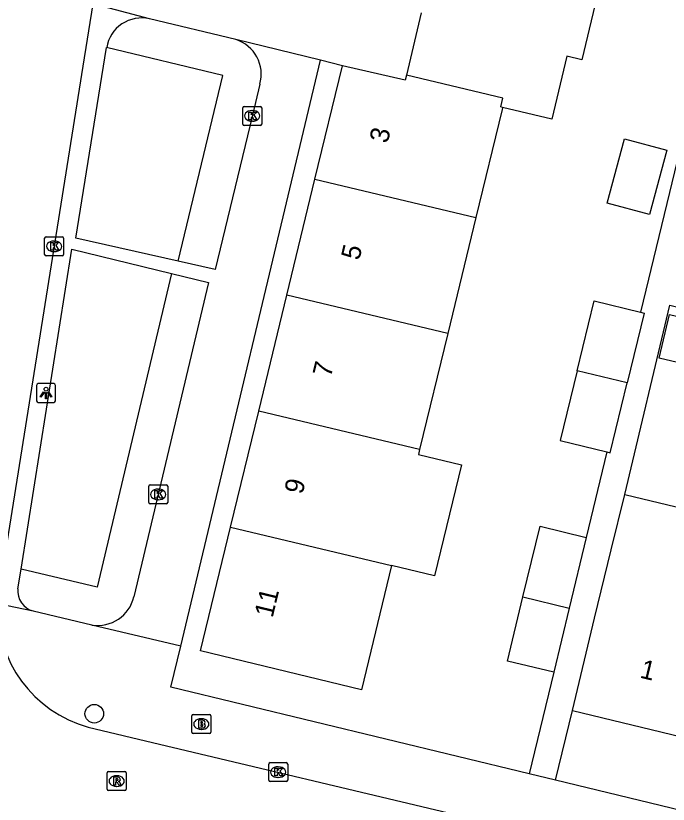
# Model space of a CAD drawing. Extents: x 162812 to 163818, y 381639 to 382470.
# Drawn here: x 163117.86 to 163152.2, y 382374.45 to 382415.94 of the extents above; entities that cross this region are included whole.
import ezdxf

# ---------------------------------------------------------------- set-up
doc = ezdxf.new("R2010")
doc.units = 0
for name, color, linetype in [('IMGEO_Boom', 7, 'Continuous'), ('IMGEO_Brandkraan', 7, 'Continuous'), ('IMGEO_Groenvoorziening', 7, 'Continuous'), ('IMGEO_Kolk', 7, 'Continuous'), ('IMGEO_Lichtpunt', 7, 'Continuous'), ('IMGEO_Pand', 7, 'Continuous'), ('IMGEO_Pand_nummerreeks', 7, 'Continuous'), ('IMGEO_Rijbaan_lokaal_gesloten', 7, 'Continuous'), ('IMGEO_Rijbaan_lokaal_open', 7, 'Continuous'), ('IMGEO_Rioolput', 7, 'Continuous'), ('IMGEO_Voetpad_open', 7, 'Continuous')]:
    doc.layers.add(name, color=color, linetype=linetype)

msp = doc.modelspace()

# ---------------------------------------------------------------- linework, layer by layer
at = {"layer": 'IMGEO_Boom'}
msp.add_circle((163121.987, 382379.213), 0.489, dxfattribs=at)
at = {"layer": 'IMGEO_Brandkraan'}
for p, q in [((163127.124, 382378.244), (163127.124, 382379.096)), ((163127.199, 382379.17), (163128.051, 382379.17)), ((163127.612, 382378.95), (163127.637, 382378.95)), ((163128.125, 382379.096), (163128.125, 382378.244)), ((163128.051, 382378.17), (163127.199, 382378.17)), ((163127.635, 382378.39), (163127.61, 382378.39))]:
    msp.add_line(p, q, dxfattribs=at)
for points in [[(163127.124, 382378.244), (163127.124, 382379.096)], [(163127.199, 382379.17), (163128.051, 382379.17)], [(163128.125, 382379.096), (163128.125, 382378.244)], [(163127.472, 382378.87), (163127.472, 382378.47), (163127.685, 382378.47)], [(163127.703, 382378.87), (163127.472, 382378.87)], [(163127.651, 382378.789), (163127.597, 382378.789), (163127.597, 382378.713)], [(163127.597, 382378.713), (163127.65, 382378.713)], [(163127.659, 382378.637), (163127.597, 382378.637), (163127.597, 382378.556)], [(163127.597, 382378.556), (163127.659, 382378.556)], [(163128.051, 382378.17), (163127.199, 382378.17)]]:
    msp.add_lwpolyline(points, dxfattribs=at)
for centre, radius, start, end in [((163127.201, 382379.094), 0.0765, 91.552, 178.448), ((163127.201, 382379.094), 0.0765, 91.552, 178.448), ((163128.049, 382379.094), 0.0765, 1.552, 88.448), ((163128.049, 382379.094), 0.0765, 1.552, 88.448), ((163127.652, 382378.751), 0.0379, 267.8285, 90.9355), ((163127.66, 382378.596), 0.0404, 269.8759, 90.5077), ((163127.691, 382378.721), 0.251, 268.6676, 293.5347), ((163127.707, 382378.725), 0.145, 59.4692, 91.5367), ((163127.732, 382378.772), 0.0922, 285.5137, 58.1501), ((163127.737, 382378.58), 0.105, 301.3115, 78.989), ((163127.201, 382378.246), 0.0765, 181.552, 268.448), ((163127.201, 382378.246), 0.0765, 181.552, 268.448), ((163128.049, 382378.246), 0.0765, 271.552, 358.448), ((163128.049, 382378.246), 0.0765, 271.552, 358.448)]:
    msp.add_arc(centre, radius, start, end, dxfattribs=at)
for centre, major_axis, ratio, start_param, end_param in [((163127.611, 382378.67), (-0.387, 0.002), 0.722429, 4.712389, 7.853982), ((163127.636, 382378.67), (-0.39, 0.002), 0.717154, 1.570796, 4.712389)]:
    msp.add_ellipse(centre, major_axis=major_axis, ratio=ratio, start_param=start_param, end_param=end_param, dxfattribs=at)
at = {"layer": 'IMGEO_Groenvoorziening'}
for points in [[(163126.402, 382403.029), (163128.757, 382412.797), (163122.641, 382414.27)], [(163126.053, 382402.379), (163122.14, 382385.87), (163118.132, 382386.827)]]:
    msp.add_lwpolyline(points, dxfattribs=at)
at = {"layer": 'IMGEO_Kolk'}
for p, q in [((163129.802, 382410.248), (163129.802, 382411.1)), ((163129.877, 382411.174), (163130.729, 382411.174)), ((163130.29, 382410.954), (163130.315, 382410.954)), ((163130.803, 382411.1), (163130.803, 382410.248)), ((163130.729, 382410.174), (163129.877, 382410.174)), ((163130.313, 382410.394), (163130.288, 382410.394)), ((163119.374, 382403.384), (163119.374, 382404.236)), ((163119.449, 382404.31), (163120.301, 382404.31)), ((163120.375, 382404.236), (163120.375, 382403.384)), ((163119.862, 382404.09), (163119.887, 382404.09)), ((163119.885, 382403.53), (163119.86, 382403.53)), ((163120.301, 382403.31), (163119.449, 382403.31)), ((163124.853, 382390.329), (163124.853, 382391.181)), ((163124.928, 382391.255), (163125.78, 382391.255)), ((163125.341, 382391.035), (163125.366, 382391.035)), ((163125.854, 382391.181), (163125.854, 382390.329)), ((163125.78, 382390.255), (163124.928, 382390.255)), ((163125.364, 382390.475), (163125.339, 382390.475)), ((163131.17, 382375.714), (163131.17, 382376.566)), ((163131.245, 382376.64), (163132.097, 382376.64)), ((163131.658, 382376.42), (163131.683, 382376.42)), ((163132.171, 382376.566), (163132.171, 382375.714)), ((163132.097, 382375.64), (163131.245, 382375.64)), ((163131.681, 382375.86), (163131.656, 382375.86))]:
    msp.add_line(p, q, dxfattribs=at)
for points in [[(163129.802, 382410.248), (163129.802, 382411.1)], [(163129.877, 382411.174), (163130.729, 382411.174)], [(163130.123, 382410.874), (163130.246, 382410.874), (163130.246, 382410.723), (163130.376, 382410.874), (163130.54, 382410.874), (163130.394, 382410.723), (163130.547, 382410.474), (163130.395, 382410.474), (163130.31, 382410.638), (163130.246, 382410.571), (163130.246, 382410.474), (163130.123, 382410.474), (163130.123, 382410.874)], [(163130.803, 382411.1), (163130.803, 382410.248)], [(163130.729, 382410.174), (163129.877, 382410.174)], [(163119.374, 382403.384), (163119.374, 382404.236)], [(163119.449, 382404.31), (163120.301, 382404.31)], [(163120.375, 382404.236), (163120.375, 382403.384)], [(163119.695, 382404.01), (163119.818, 382404.01), (163119.818, 382403.859), (163119.948, 382404.01), (163120.112, 382404.01), (163119.966, 382403.859), (163120.119, 382403.61), (163119.967, 382403.61), (163119.882, 382403.774), (163119.818, 382403.707), (163119.818, 382403.61), (163119.695, 382403.61), (163119.695, 382404.01)], [(163120.301, 382403.31), (163119.449, 382403.31)], [(163124.853, 382390.329), (163124.853, 382391.181)], [(163124.928, 382391.255), (163125.78, 382391.255)], [(163125.174, 382390.955), (163125.297, 382390.955), (163125.297, 382390.804), (163125.427, 382390.955), (163125.591, 382390.955), (163125.445, 382390.804), (163125.598, 382390.555), (163125.446, 382390.555), (163125.361, 382390.719), (163125.297, 382390.652), (163125.297, 382390.555), (163125.174, 382390.555), (163125.174, 382390.955)], [(163125.854, 382391.181), (163125.854, 382390.329)], [(163125.78, 382390.255), (163124.928, 382390.255)], [(163131.17, 382375.714), (163131.17, 382376.566)], [(163131.245, 382376.64), (163132.097, 382376.64)], [(163132.171, 382376.566), (163132.171, 382375.714)], [(163131.491, 382376.34), (163131.614, 382376.34), (163131.614, 382376.189), (163131.744, 382376.34), (163131.908, 382376.34), (163131.762, 382376.189), (163131.915, 382375.94), (163131.763, 382375.94), (163131.678, 382376.104), (163131.614, 382376.037), (163131.614, 382375.94), (163131.491, 382375.94), (163131.491, 382376.34)], [(163132.097, 382375.64), (163131.245, 382375.64)]]:
    msp.add_lwpolyline(points, dxfattribs=at)
for centre, start, end in [((163129.879, 382411.098), 91.552, 178.448), ((163129.879, 382411.098), 91.552, 178.448), ((163130.727, 382411.098), 1.552, 88.448), ((163130.727, 382411.098), 1.552, 88.448), ((163129.879, 382410.25), 181.552, 268.448), ((163129.879, 382410.25), 181.552, 268.448), ((163130.727, 382410.25), 271.552, 358.448), ((163130.727, 382410.25), 271.552, 358.448), ((163119.451, 382404.234), 91.552, 178.448), ((163119.451, 382404.234), 91.552, 178.448), ((163120.299, 382404.234), 1.552, 88.448), ((163120.299, 382404.234), 1.552, 88.448), ((163119.451, 382403.386), 181.552, 268.448), ((163119.451, 382403.386), 181.552, 268.448), ((163120.299, 382403.386), 271.552, 358.448), ((163120.299, 382403.386), 271.552, 358.448), ((163124.93, 382391.179), 91.552, 178.448), ((163124.93, 382391.179), 91.552, 178.448), ((163125.778, 382391.179), 1.552, 88.448), ((163125.778, 382391.179), 1.552, 88.448), ((163124.93, 382390.331), 181.552, 268.448), ((163124.93, 382390.331), 181.552, 268.448), ((163125.778, 382390.331), 271.552, 358.448), ((163125.778, 382390.331), 271.552, 358.448), ((163131.247, 382376.564), 91.552, 178.448), ((163131.247, 382376.564), 91.552, 178.448), ((163132.095, 382376.564), 1.552, 88.448), ((163132.095, 382376.564), 1.552, 88.448), ((163131.247, 382375.716), 181.552, 268.448), ((163131.247, 382375.716), 181.552, 268.448), ((163132.095, 382375.716), 271.552, 358.448), ((163132.095, 382375.716), 271.552, 358.448)]:
    msp.add_arc(centre, 0.0765, start, end, dxfattribs=at)
for centre, major_axis, ratio, start_param, end_param in [((163130.289, 382410.674), (-0.387, 0.002), 0.722429, 4.712389, 7.853982), ((163130.314, 382410.674), (-0.39, 0.002), 0.717154, 1.570796, 4.712389), ((163119.861, 382403.81), (-0.387, 0.002), 0.722429, 4.712389, 7.853982), ((163119.886, 382403.81), (-0.39, 0.002), 0.717154, 1.570796, 4.712389), ((163125.34, 382390.755), (-0.387, 0.002), 0.722429, 4.712389, 7.853982), ((163125.365, 382390.755), (-0.39, 0.002), 0.717154, 1.570796, 4.712389), ((163131.657, 382376.14), (-0.387, 0.002), 0.722429, 4.712389, 7.853982), ((163131.682, 382376.14), (-0.39, 0.002), 0.717154, 1.570796, 4.712389)]:
    msp.add_ellipse(centre, major_axis=major_axis, ratio=ratio, start_param=start_param, end_param=end_param, dxfattribs=at)
at = {"layer": 'IMGEO_Lichtpunt'}
for p, q in [((163118.95, 382396.494), (163118.95, 382395.687)), ((163118.95, 382396.494), (163118.95, 382395.687)), ((163119.852, 382396.589), (163119.044, 382396.589)), ((163119.852, 382396.589), (163119.044, 382396.589)), ((163119.946, 382395.687), (163119.946, 382396.494)), ((163119.946, 382395.687), (163119.946, 382396.494)), ((163119.044, 382395.593), (163119.852, 382395.593)), ((163119.044, 382395.593), (163119.852, 382395.593))]:
    msp.add_line(p, q, dxfattribs=at)
for points in [[(163119.324, 382396.158), (163119.363, 382396.13), (163119.175, 382395.868), (163119.137, 382395.895), (163119.324, 382396.158)], [(163119.426, 382396.11), (163119.473, 382396.11), (163119.473, 382395.788), (163119.426, 382395.788), (163119.426, 382396.11)], [(163119.536, 382396.13), (163119.574, 382396.157), (163119.761, 382395.895), (163119.722, 382395.867), (163119.536, 382396.13)]]:
    msp.add_lwpolyline(points, dxfattribs=at)
msp.add_circle((163119.449, 382396.292), 0.0994, dxfattribs=at)
for centre, start, end in [((163119.044, 382396.494), 90, 180), ((163119.044, 382396.494), 90, 180), ((163119.852, 382396.494), 0, 90), ((163119.852, 382396.494), 0, 90), ((163119.044, 382395.687), 180, 270), ((163119.044, 382395.687), 180, 270), ((163119.852, 382395.687), 270, 0), ((163119.852, 382395.687), 270, 360)]:
    msp.add_arc(centre, 0.0946, start, end, dxfattribs=at)
at = {"layer": 'IMGEO_Pand'}
for points in [[(163149.329, 382420.611), (163147.662, 382413.632), (163146.859, 382413.824), (163146.067, 382410.506), (163143.482, 382411.123)], [(163139.203, 382416.099), (163138.42, 382412.816)], [(163133.604, 382407.349), (163135.05, 382413.314)], [(163138.42, 382412.816), (163138.358, 382412.558), (163135.05, 382413.314)], [(163143.482, 382411.123), (163143.386, 382411.146), (163143.496, 382411.608), (163138.42, 382412.816)], [(163143.482, 382411.123), (163143.457, 382411.02), (163142.076, 382405.325)], [(163149.903, 382409.472), (163152.135, 382408.866), (163151.217, 382405.482), (163148.985, 382406.087), (163149.903, 382409.472)], [(163132.124, 382401.244), (163133.604, 382407.349)], [(163133.604, 382407.349), (163142.076, 382405.325)], [(163142.076, 382405.325), (163140.596, 382399.221)], [(163130.644, 382395.139), (163132.124, 382401.244)], [(163140.596, 382399.221), (163132.124, 382401.244)], [(163147.41, 382397.263), (163148.301, 382400.939), (163150.747, 382400.346)], [(163150.747, 382400.346), (163150.928, 382400.302), (163150.037, 382396.626)], [(163157.899, 382396.467), (163151.722, 382397.923), (163152.264, 382400.229), (163158.454, 382398.77)], [(163140.596, 382399.221), (163139.116, 382393.116)], [(163147.41, 382397.263), (163146.519, 382393.588), (163148.974, 382392.993)], [(163150.037, 382396.626), (163147.41, 382397.263)], [(163148.974, 382392.993), (163149.146, 382392.951), (163150.037, 382396.626)], [(163129.164, 382389.034), (163130.644, 382395.139)], [(163139.116, 382393.116), (163130.644, 382395.139)], [(163139.116, 382393.116), (163139.052, 382392.854), (163141.321, 382392.304), (163139.907, 382386.469), (163137.636, 382387.011)], [(163147.155, 382379.375), (163148.327, 382384.236), (163149.207, 382387.843), (163149.914, 382390.759)], [(163149.914, 382390.759), (163156.134, 382389.252), (163156.035, 382388.825)], [(163137.636, 382387.011), (163136.051, 382380.474), (163127.586, 382382.526), (163129.164, 382389.034)], [(163129.164, 382389.034), (163137.636, 382387.011)], [(163144.555, 382385.359), (163145.453, 382389.081), (163147.89, 382388.493)], [(163147.89, 382388.493), (163146.994, 382384.776)], [(163146.179, 382381.398), (163143.742, 382381.986), (163144.555, 382385.359)], [(163144.555, 382385.359), (163146.994, 382384.776)], [(163146.994, 382384.776), (163146.179, 382381.398)], [(163147.155, 382379.375), (163153.412, 382377.866)]]:
    msp.add_lwpolyline(points, dxfattribs=at)
at = {"layer": 'IMGEO_Rijbaan_lokaal_gesloten'}
msp.add_lwpolyline([(163121.918, 382416.569), (163121.392, 382413.294), (163116.931, 382385.451)], dxfattribs=at)
at = {"layer": 'IMGEO_Rijbaan_lokaal_open'}
msp.add_lwpolyline([(163121.666, 382378.511), (163125.42, 382377.618), (163140.637, 382374), (163144.294, 382373.123), (163202.931, 382358.934)], dxfattribs=at)
msp.add_arc((163123.419, 382384.792), 6.521, 178.2074, 254.4074, dxfattribs=at)
at = {"layer": 'IMGEO_Rioolput'}
for p, q in [((163122.667, 382375.244), (163122.667, 382376.096)), ((163122.742, 382376.17), (163123.594, 382376.17)), ((163123.668, 382376.096), (163123.668, 382375.244)), ((163123.155, 382375.95), (163123.18, 382375.95)), ((163123.594, 382375.17), (163122.742, 382375.17)), ((163123.178, 382375.39), (163123.153, 382375.39))]:
    msp.add_line(p, q, dxfattribs=at)
for points in [[(163122.667, 382375.244), (163122.667, 382376.096)], [(163122.742, 382376.17), (163123.594, 382376.17)], [(163123.668, 382376.096), (163123.668, 382375.244)], [(163123.256, 382375.868), (163123.004, 382375.87), (163123.004, 382375.47)], [(163123.004, 382375.47), (163123.128, 382375.47), (163123.128, 382375.632), (163123.139, 382375.632)], [(163123.182, 382375.789), (163123.128, 382375.789), (163123.128, 382375.708)], [(163123.128, 382375.708), (163123.18, 382375.708)], [(163123.186, 382375.603), (163123.257, 382375.47), (163123.397, 382375.47), (163123.332, 382375.596)], [(163123.594, 382375.17), (163122.742, 382375.17)]]:
    msp.add_lwpolyline(points, dxfattribs=at)
for centre, radius, start, end in [((163122.744, 382376.094), 0.0765, 91.552, 178.448), ((163122.744, 382376.094), 0.0765, 91.552, 178.448), ((163123.592, 382376.094), 0.0765, 1.552, 88.448), ((163123.592, 382376.094), 0.0765, 1.552, 88.448), ((163123.138, 382375.579), 0.0533, 26.0293, 88.6989), ((163123.164, 382375.897), 0.19, 274.7715, 282.9687), ((163123.188, 382375.693), 0.0964, 77.0061, 93.1865), ((163123.202, 382375.75), 0.0378, 276.6634, 79.6772), ((163123.255, 382375.758), 0.109, 350.3612, 89.416), ((163123.253, 382375.758), 0.112, 277.5842, 350.9817), ((163123.237, 382375.543), 0.108, 29.5134, 73.7905), ((163122.744, 382375.246), 0.0765, 181.552, 268.448), ((163122.744, 382375.246), 0.0765, 181.552, 268.448), ((163123.592, 382375.246), 0.0765, 271.552, 358.448), ((163123.592, 382375.246), 0.0765, 271.552, 358.448)]:
    msp.add_arc(centre, radius, start, end, dxfattribs=at)
for centre, major_axis, ratio, start_param, end_param in [((163123.154, 382375.67), (-0.387, 0.002), 0.722429, 4.712389, 7.853982), ((163123.179, 382375.67), (-0.39, 0.002), 0.717154, 1.570796, 4.712389)]:
    msp.add_ellipse(centre, major_axis=major_axis, ratio=ratio, start_param=start_param, end_param=end_param, dxfattribs=at)
at = {"layer": 'IMGEO_Voetpad_open'}
for points in [[(163124.899, 382415.784), (163121.918, 382416.569)], [(163129.439, 382414.69), (163124.899, 382415.784)], [(163133.892, 382413.61), (163129.439, 382414.69)], [(163126.402, 382403.029), (163121.018, 382404.24), (163122.641, 382414.27)], [(163126.539, 382382.771), (163133.892, 382413.61)], [(163135.05, 382413.314), (163133.892, 382413.61)], [(163130.7, 382412.34), (163130.31, 382410.706), (163128.353, 382402.59), (163126.402, 382403.029)], [(163153.986, 382408.715), (163152.807, 382408.895), (163150.747, 382400.346)], [(163118.132, 382386.827), (163120.807, 382403.654), (163126.053, 382402.379)], [(163126.053, 382402.379), (163127.996, 382401.907), (163124.076, 382385.368)], [(163149.914, 382390.759), (163152.292, 382400.721), (163195.345, 382390.145), (163192.942, 382380.207)], [(163148.974, 382392.993), (163147.89, 382388.493)], [(163117.966, 382385.784), (163118.132, 382386.827)], [(163118.769, 382384.619), (163116.901, 382384.996)], [(163121.862, 382383.88), (163118.769, 382384.619)], [(163126.539, 382382.771), (163121.862, 382383.88)], [(163144.89, 382376.049), (163126.023, 382380.609), (163126.539, 382382.771)], [(163146.179, 382381.398), (163144.89, 382376.049)], [(163146.275, 382375.714), (163147.155, 382379.375)], [(163146.275, 382375.714), (163144.89, 382376.049)], [(163189.327, 382365.222), (163161.207, 382372.105), (163146.275, 382375.714)]]:
    msp.add_lwpolyline(points, dxfattribs=at)
for centre, radius, start, end in [((163124.484, 382413.963), 1.868, 77.1573, 170.5268), ((163128.887, 382412.88), 1.892, 343.4005, 73.0352), ((163119.057, 382385.677), 1.096, 174.3726, 254.7821), ((163122.163, 382385.823), 1.966, 261.1795, 346.6296)]:
    msp.add_arc(centre, radius, start, end, dxfattribs=at)

# ---------------------------------------------------------------- texts
at = {"layer": 'IMGEO_Pand_nummerreeks'}
for s, rotation, p in [('3', 76.3753, (163137.426, 382409.194)), ('5', 76.3726, (163135.933, 382403.036)), ('7', 76.3726, (163134.44, 382396.879)), ('9', 76.3753, (163132.948, 382390.721)), ('11', 76.3726, (163131.374, 382384.228)), ('1', 346.4438, (163150.667, 382381.121))]:
    msp.add_text(s, height=1, rotation=rotation, dxfattribs=at).set_placement(p)

doc.saveas('drawing.dxf')
